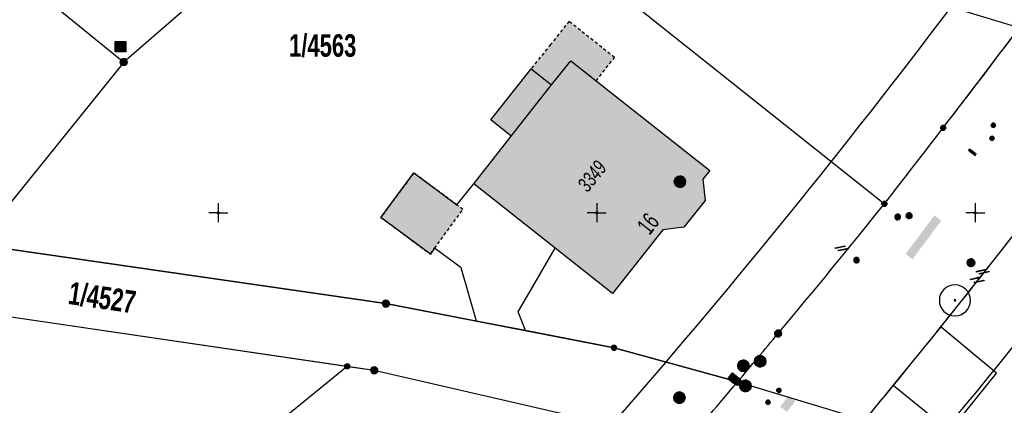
# Model space of a CAD drawing. Header units: metres. Extents: x 2695560 to 2696939, y 1260491 to 1262050.
# Tile 806 of 1005: x 2695913 to 2695978, y 1261587 to 1261613. Entities that reach past the tile are written whole.
import ezdxf

# ---------------------------------------------------------------- set-up
doc = ezdxf.new("R2010")
doc.units = ezdxf.units.M
doc.linetypes.add('AUSGEZOGEN', pattern=[0])
doc.linetypes.add('VERDECKT2_S2', pattern=[0.36, 0.2, -0.16])
for name, color, linetype in [('XR$1$AV_Flächen (EO)', 7, 'AUSGEZOGEN'), ('XR$1$AV_Gebäudeflächen (BB)', 7, 'AUSGEZOGEN'), ('XR$1$AV_Gebäudeflächen (EO)', 7, 'AUSGEZOGEN'), ('XR$1$AV_Grenzpunkte', 7, 'AUSGEZOGEN'), ('XR$1$AV_Grundstück-Nr.', 7, 'AUSGEZOGEN'), ('XR$1$AV_Haus-Nr.', 7, 'AUSGEZOGEN'), ('XR$1$AV_Koordinatennetzpunkte', 7, 'AUSGEZOGEN'), ('XR$1$AV_Linien (BB)', 7, 'AUSGEZOGEN'), ('XR$1$AV_Linien (EO)', 7, 'AUSGEZOGEN'), ('XR$1$AV_Versicherung-Nr.', 7, 'AUSGEZOGEN'), ('XR$1$AW_LK_Schachtdeckel', 24, 'AUSGEZOGEN'), ('XR$1$EW_LK_Knoten', 1, 'AUSGEZOGEN'), ('XR$1$GA_LK_Absperrarmatur', 32, 'AUSGEZOGEN'), ('XR$1$GA_LK_Rohrleitungsteil', 32, 'AUSGEZOGEN'), ('XR$1$GA_LK_Siphon', 32, 'AUSGEZOGEN'), ('XR$1$GR_Baum', 94, 'AUSGEZOGEN'), ('XR$1$Liegenschaftsgrenzen', 7, 'AUSGEZOGEN'), ('XR$1$PFAV', 255, 'AUSGEZOGEN'), ('XR$1$PFAW', 255, 'AUSGEZOGEN'), ('XR$1$PFEW', 255, 'AUSGEZOGEN'), ('XR$1$PFGA', 255, 'AUSGEZOGEN'), ('XR$1$PFWA', 255, 'AUSGEZOGEN'), ('XR$1$PFWFM', 255, 'AUSGEZOGEN'), ('XR$1$RAEW', 8, 'AUSGEZOGEN'), ('XR$1$RP_Abstandslinie', 7, 'AUSGEZOGEN'), ('XR$1$TV_LK_KNOTEN', 92, 'AUSGEZOGEN'), ('XR$1$WA_LK_Absperrarmatur', 171, 'AUSGEZOGEN'), ('XR$1$WA_LK_Hydrant', 171, 'AUSGEZOGEN'), ('XR$1$WA_LK_Rohrleitungsteil', 171, 'AUSGEZOGEN')]:
    doc.layers.add(name, color=color, linetype=linetype)
doc.styles.add('ARIAL', font='arial.ttf')

# ---------------------------------------------------------------- blocks, each defined once
blk = doc.blocks.new('COMPLEXOBJECT_311')
at = {"layer": 'XR$1$AV_Linien (BB)', "color": 7, "linetype": 'AUSGEZOGEN', "transparency": 33554687}
for centre, radius, start, end in [((5584.237, 11906.16), 491.304, 322.28311, 323.2503), ((5574.057, 11910.461), 501.996, 321.88234, 322.6056), ((5586.33, 11907.256), 490.388, 319.99831, 321.29178), ((5570.139, 11918.318), 509.905, 319.74913, 320.21571)]:
    blk.add_arc(centre, radius, start, end, dxfattribs=at)
blk = doc.blocks.new('COMPLEXOBJECT_313')
at = {"layer": 'XR$1$AV_Linien (BB)', "color": 7, "linetype": 'AUSGEZOGEN', "transparency": 33554687}
blk.add_line((5967.71, 11586.32), (5968.14, 11586.84), dxfattribs=at)
blk.add_arc((5513.282, 11962.898), 590.182, 320.417433, 320.637647, dxfattribs=at)
blk = doc.blocks.new('COMPLEXOBJECT_328')
at = {"layer": 'XR$1$AV_Linien (BB)', "color": 7, "linetype": 'AUSGEZOGEN', "transparency": 33554687}
for p, q in [((5966.496, 11616.362), (5965.274, 11617.148)), ((5977.898, 11612.203), (5971.853, 11614.047))]:
    blk.add_line(p, q, dxfattribs=at)
for centre, radius, start, end in [((5982.046, 11644.949), 32.542, 241.45641, 246.93052), ((5981.917, 11644.703), 32.265, 246.96928, 251.82542)]:
    blk.add_arc(centre, radius, start, end, dxfattribs=at)
blk = doc.blocks.new('COMPLEXOBJECT_330')
at = {"layer": 'XR$1$AV_Linien (BB)', "color": 7, "linetype": 'AUSGEZOGEN', "transparency": 33554687}
blk.add_line((5979.19, 11600.68), (5979.614, 11601.233), dxfattribs=at)
blk.add_arc((5575.44, 11911.685), 509.645, 321.22013, 322.39326, dxfattribs=at)
blk = doc.blocks.new('COMPLEXOBJECT_1189')
at = {"layer": 'XR$1$Liegenschaftsgrenzen', "color": 7, "linetype": 'AUSGEZOGEN', "transparency": 33554687}
blk.add_line((5968.14, 11586.84), (5967.71, 11586.32), dxfattribs=at)
for centre, radius, start, end in [((5561.125, 11921.554), 527.009, 322.49297, 322.95069), ((5582.114, 11906.379), 501.12, 320.38327, 322.40827)]:
    blk.add_arc(centre, radius, start, end, dxfattribs=at)
blk = doc.blocks.new('COMPLEXOBJECT_1298')
at = {"layer": 'XR$1$Liegenschaftsgrenzen', "color": 7, "linetype": 'AUSGEZOGEN', "transparency": 33554687}
for centre, radius, start, end in [((5586.33, 11907.256), 490.388, 319.99831, 321.29178), ((5570.139, 11918.318), 509.905, 319.74913, 320.21571)]:
    blk.add_arc(centre, radius, start, end, dxfattribs=at)
blk = doc.blocks.new('COMPLEXOBJECT_1299')
at = {"layer": 'XR$1$Liegenschaftsgrenzen', "color": 7, "linetype": 'AUSGEZOGEN', "transparency": 33554687}
blk.add_line((5983.71, 11620.12), (5983.31, 11619.59), dxfattribs=at)
for centre, radius, start, end in [((5578.699, 11910.357), 498.252, 322.2909, 324.29765), ((5574.057, 11910.461), 501.996, 321.88234, 322.6056)]:
    blk.add_arc(centre, radius, start, end, dxfattribs=at)
blk = doc.blocks.new('BAV15')
at = {"layer": 'XR$1$PFAV', "transparency": 33554687}
blk.add_hatch(color=7, dxfattribs=at).paths.add_polyline_path([(0.5, 0), (0.49, 0.1), (0.46, 0.2), (0.41, 0.29), (0.34, 0.36), (0.26, 0.42), (0.17, 0.47), (0.08, 0.49), (-0.03, 0.5), (-0.13, 0.48), (-0.22, 0.45), (-0.31, 0.4), (-0.38, 0.33), (-0.44, 0.24), (-0.48, 0.15), (-0.5, 0.05), (-0.5, -0.05), (-0.48, -0.15), (-0.44, -0.24), (-0.38, -0.33), (-0.31, -0.4), (-0.22, -0.45), (-0.13, -0.48), (-0.03, -0.5), (0.08, -0.49), (0.17, -0.47), (0.26, -0.42), (0.34, -0.36), (0.41, -0.29), (0.46, -0.2), (0.49, -0.1)])
at = {"color": 7, "transparency": 33554687}
for start, end in [(90, 270), (270, 90)]:
    blk.add_arc((0, 0), 0.5, start, end, dxfattribs=at)
at = {"layer": 'XR$1$PFAV', "transparency": 33554687}
blk.add_circle((0, 0), 0.5, dxfattribs=at)
blk = doc.blocks.new('BAV2041')
at = {"color": 7, "transparency": 33554687}
for p, q in [((-0.05, 0), (-0.5, 0)), ((0, 0.5), (0, 0.05)), ((0.05, 0), (0.5, 0)), ((0, -0.05), (0, -0.5))]:
    blk.add_line(p, q, dxfattribs=at)
blk.add_circle((0, 0), 0.05, dxfattribs=at)
for start, end in [(90, 270), (270, 90)]:
    blk.add_arc((0, 0), 0.05, start, end, dxfattribs=at)
blk = doc.blocks.new('COMPLEXOBJECT_1455')
at = {"layer": 'XR$1$RP_Abstandslinie', "color": 7, "linetype": 'AUSGEZOGEN', "transparency": 33554687}
blk.add_arc((5581.281, 11909.495), 508.251, 320.16795, 324.20285, dxfattribs=at)
blk = doc.blocks.new('COMPLEXOBJECT_1456')
at = {"layer": 'XR$1$RP_Abstandslinie', "color": 7, "linetype": 'AUSGEZOGEN', "transparency": 33554687}
for centre, radius, start, end in [((5581.553, 11909.181), 490.845, 320.18528, 324.21613), ((5580.483, 11910.145), 492.284, 316.15737, 320.17887)]:
    blk.add_arc(centre, radius, start, end, dxfattribs=at)
blk = doc.blocks.new('WBGR1')
at = {"color": 94, "transparency": 33554687}
for radius, start, end in [(1, 90, 270), (1, 270, 90), (0.05, 90, 270), (0.05, 270, 90)]:
    blk.add_arc((0, 0), radius, start, end, dxfattribs=at)
blk = doc.blocks.new('BAW2089')
at = {"layer": 'XR$1$PFAW', "transparency": 33554687}
blk.add_hatch(color=7, dxfattribs=at).paths.add_polyline_path([(-0.5, 0.5), (-0.5, -0.5), (0.5, -0.5), (0.5, 0.5)])
at = {"transparency": 33554687}
blk.add_lwpolyline([(-0.5, 0.5), (0.5, 0.5), (0.5, -0.5), (-0.5, -0.5), (-0.5, 0.5)], close=True, dxfattribs=at)
at = {"layer": 'XR$1$PFAW', "transparency": 33554687}
blk.add_lwpolyline([(-0.5, 0.5), (0.5, 0.5), (0.5, -0.5), (-0.5, -0.5), (-0.5, 0.5)], close=True, dxfattribs=at)
blk = doc.blocks.new('BAW2088')
at = {"layer": 'XR$1$PFAW', "transparency": 33554687}
blk.add_hatch(color=253, dxfattribs=at).paths.add_polyline_path([(0.51, 0), (0.5, 0.101), (0.47, 0.197), (0.421, 0.286), (0.355, 0.362), (0.275, 0.424), (0.184, 0.469), (0.086, 0.494), (-0.015, 0.499), (-0.115, 0.484), (-0.21, 0.449), (-0.296, 0.395), (-0.369, 0.326), (-0.427, 0.243), (-0.467, 0.15), (-0.487, 0.051), (-0.487, -0.051), (-0.467, -0.15), (-0.427, -0.243), (-0.369, -0.326), (-0.296, -0.395), (-0.21, -0.449), (-0.115, -0.484), (-0.015, -0.499), (0.086, -0.494), (0.184, -0.469), (0.275, -0.424), (0.355, -0.362), (0.421, -0.286), (0.47, -0.197), (0.5, -0.101)])
at = {"transparency": 33554687}
for start, end in [(91.19481, 268.80519), (268.80519, 91.19481)]:
    blk.add_arc((0.01, 0), 0.5, start, end, dxfattribs=at)
at = {"layer": 'XR$1$PFAW', "transparency": 33554687}
blk.add_circle((0.01, 0), 0.5, dxfattribs=at)
blk = doc.blocks.new('BAW2082')
at = {"layer": 'XR$1$PFAW', "transparency": 33554687}
blk.add_hatch(color=7, dxfattribs=at).paths.add_polyline_path([(0.509, -0.003), (0.499, 0.098), (0.469, 0.194), (0.42, 0.283), (0.354, 0.359), (0.274, 0.421), (0.183, 0.466), (0.085, 0.491), (-0.016, 0.496), (-0.116, 0.481), (-0.211, 0.446), (-0.297, 0.392), (-0.37, 0.323), (-0.428, 0.24), (-0.468, 0.147), (-0.488, 0.047), (-0.488, -0.054), (-0.468, -0.153), (-0.428, -0.246), (-0.37, -0.329), (-0.297, -0.398), (-0.211, -0.452), (-0.116, -0.487), (-0.016, -0.502), (0.085, -0.497), (0.183, -0.472), (0.274, -0.427), (0.354, -0.366), (0.42, -0.289), (0.469, -0.2), (0.499, -0.104)])
at = {"transparency": 33554687}
for start, end in [(91.19481, 268.80519), (268.80519, 91.19481)]:
    blk.add_arc((0.01, 0), 0.5, start, end, dxfattribs=at)
at = {"layer": 'XR$1$PFAW', "transparency": 33554687}
blk.add_circle((0.009, -0.003), 0.5, dxfattribs=at)
blk = doc.blocks.new('BWA2013')
at = {"true_color": 0x000000, "transparency": 33554687}
blk.add_hatch(color=18, dxfattribs=at).paths.add_polyline_path([(-0.29, -0.41), (0.35, 0.36), (0.29, 0.41), (-0.35, -0.36)])
at = {"transparency": 33554687}
blk.add_lwpolyline([(-0.29, -0.41), (-0.35, -0.36), (0.29, 0.41), (0.35, 0.36), (-0.29, -0.41)], close=True, dxfattribs=at)
blk = doc.blocks.new('BWA2009')
at = {"true_color": 0x000000, "transparency": 33554687}
blk.add_hatch(color=18, dxfattribs=at).paths.add_polyline_path([(0.333, 0), (0.327, 0.067), (0.306, 0.131), (0.274, 0.19), (0.23, 0.242), (0.176, 0.283), (0.116, 0.313), (0.05, 0.329), (-0.017, 0.333), (-0.084, 0.323), (-0.147, 0.299), (-0.204, 0.264), (-0.253, 0.217), (-0.291, 0.162), (-0.318, 0.1), (-0.332, 0.034), (-0.332, -0.034), (-0.318, -0.1), (-0.291, -0.162), (-0.253, -0.217), (-0.204, -0.264), (-0.147, -0.299), (-0.084, -0.323), (-0.017, -0.333), (0.05, -0.329), (0.116, -0.313), (0.176, -0.283), (0.23, -0.242), (0.274, -0.19), (0.306, -0.131), (0.327, -0.067)])
at = {"layer": 'XR$1$PFWA', "transparency": 33554687}
blk.add_hatch(color=7, dxfattribs=at).paths.add_polyline_path([(0.5, 0), (0.49, 0.101), (0.459, 0.197), (0.41, 0.286), (0.344, 0.362), (0.264, 0.424), (0.174, 0.469), (0.076, 0.494), (-0.025, 0.499), (-0.125, 0.484), (-0.22, 0.449), (-0.306, 0.395), (-0.379, 0.326), (-0.437, 0.243), (-0.477, 0.15), (-0.497, 0.051), (-0.497, -0.051), (-0.477, -0.15), (-0.437, -0.243), (-0.379, -0.326), (-0.306, -0.395), (-0.22, -0.449), (-0.125, -0.484), (-0.025, -0.499), (0.076, -0.494), (0.174, -0.469), (0.264, -0.424), (0.344, -0.362), (0.41, -0.286), (0.459, -0.197), (0.49, -0.101)])
at = {"transparency": 33554687}
blk.add_circle((0, 0), 0.333, dxfattribs=at)
for start, end in [(90, 180), (180, 270), (0, 90), (270, 0)]:
    blk.add_arc((0, 0), 0.5, start, end, dxfattribs=at)
at = {"layer": 'XR$1$PFWA', "transparency": 33554687}
blk.add_circle((0, 0), 0.5, dxfattribs=at)
blk = doc.blocks.new('BWA965')
at = {"layer": 'XR$1$PFWA', "transparency": 33554687}
blk.add_hatch(color=7, dxfattribs=at).paths.add_polyline_path([(0, 0.5), (-0.05, 0.5), (-0.1, 0.49), (-0.15, 0.48), (-0.2, 0.46), (-0.24, 0.44), (-0.29, 0.41), (-0.33, 0.38), (-0.36, 0.34), (-0.4, 0.31), (-0.42, 0.26), (-0.45, 0.22), (-0.47, 0.17), (-0.48, 0.13), (-0.49, 0.08), (-0.5, 0.03), (-0.5, -0.03), (-0.49, -0.08), (-0.48, -0.13), (-0.47, -0.17), (-0.45, -0.22), (-0.42, -0.26), (-0.4, -0.31), (-0.36, -0.34), (-0.33, -0.38), (-0.29, -0.41), (-0.24, -0.44), (-0.2, -0.46), (-0.15, -0.48), (-0.1, -0.49), (-0.05, -0.5), (0, -0.5), (0.05, -0.5), (0.1, -0.49), (0.15, -0.48), (0.2, -0.46), (0.24, -0.44), (0.29, -0.41), (0.33, -0.38), (0.36, -0.34), (0.4, -0.31), (0.42, -0.26), (0.45, -0.22), (0.47, -0.17), (0.48, -0.13), (0.49, -0.08), (0.5, -0.03), (0.5, 0.03), (0.49, 0.08), (0.48, 0.13), (0.47, 0.17), (0.45, 0.22), (0.42, 0.26), (0.4, 0.31), (0.36, 0.34), (0.33, 0.38), (0.29, 0.41), (0.24, 0.44), (0.2, 0.46), (0.15, 0.48), (0.1, 0.49), (0.05, 0.5)])
at = {"transparency": 33554687}
blk.add_line((0, 0.5), (0, -0.5), dxfattribs=at)
for start, end in [(90, 270), (270, 90)]:
    blk.add_arc((0, 0), 0.5, start, end, dxfattribs=at)
blk = doc.blocks.new('BGA2013')
at = {"transparency": 33554687}
blk.add_hatch(color=36, dxfattribs=at).paths.add_polyline_path([(-0.29, -0.41), (0.35, 0.36), (0.29, 0.41), (-0.35, -0.36)])
at = {"color": 32, "transparency": 33554687}
blk.add_lwpolyline([(-0.29, -0.41), (-0.35, -0.36), (0.29, 0.41), (0.35, 0.36), (-0.29, -0.41)], close=True, dxfattribs=at)
blk = doc.blocks.new('BGA15')
at = {"layer": 'XR$1$PFGA', "transparency": 33554687}
blk.add_hatch(color=7, dxfattribs=at).paths.add_polyline_path([(0.5, 0), (0.49, 0.1), (0.46, 0.2), (0.41, 0.29), (0.34, 0.36), (0.26, 0.42), (0.17, 0.47), (0.08, 0.49), (-0.03, 0.5), (-0.13, 0.48), (-0.22, 0.45), (-0.31, 0.4), (-0.38, 0.33), (-0.44, 0.24), (-0.48, 0.15), (-0.5, 0.05), (-0.5, -0.05), (-0.48, -0.15), (-0.44, -0.24), (-0.38, -0.33), (-0.31, -0.4), (-0.22, -0.45), (-0.13, -0.48), (-0.03, -0.5), (0.08, -0.49), (0.17, -0.47), (0.26, -0.42), (0.34, -0.36), (0.41, -0.29), (0.46, -0.2), (0.49, -0.1)])
at = {"color": 32, "transparency": 33554687}
for start, end in [(91.1948, 268.8052), (268.8052, 91.1948)]:
    blk.add_arc((0, 0), 0.5, start, end, dxfattribs=at)
at = {"layer": 'XR$1$PFGA', "transparency": 33554687}
blk.add_circle((0, 0), 0.5, dxfattribs=at)
blk = doc.blocks.new('BGA965')
at = {"layer": 'XR$1$PFGA', "transparency": 33554687}
blk.add_hatch(color=7, dxfattribs=at).paths.add_polyline_path([(0.5, 0), (0.49, 0.1), (0.46, 0.2), (0.41, 0.29), (0.34, 0.36), (0.26, 0.42), (0.17, 0.47), (0.08, 0.49), (-0.03, 0.5), (-0.13, 0.48), (-0.22, 0.45), (-0.31, 0.4), (-0.38, 0.33), (-0.44, 0.24), (-0.48, 0.15), (-0.5, 0.05), (-0.5, -0.05), (-0.48, -0.15), (-0.44, -0.24), (-0.38, -0.33), (-0.31, -0.4), (-0.22, -0.45), (-0.13, -0.48), (-0.03, -0.5), (0.08, -0.49), (0.17, -0.47), (0.26, -0.42), (0.34, -0.36), (0.41, -0.29), (0.46, -0.2), (0.49, -0.1)])
at = {"color": 32, "transparency": 33554687}
blk.add_line((0, 0.5), (0, -0.5), dxfattribs=at)
for start, end in [(90, 270), (270, 90)]:
    blk.add_arc((0, 0), 0.5, start, end, dxfattribs=at)
at = {"layer": 'XR$1$PFGA', "transparency": 33554687}
blk.add_circle((0, 0), 0.5, dxfattribs=at)
blk = doc.blocks.new('BEWLP2549_S')
at = {"layer": 'XR$1$PFEW', "transparency": 33554687}
blk.add_hatch(color=7, dxfattribs=at).paths.add_polyline_path([(0.5, 0), (0.49, 0.101), (0.459, 0.197), (0.41, 0.286), (0.344, 0.362), (0.264, 0.424), (0.174, 0.469), (0.076, 0.494), (-0.025, 0.499), (-0.125, 0.484), (-0.22, 0.449), (-0.306, 0.395), (-0.379, 0.326), (-0.437, 0.243), (-0.477, 0.15), (-0.497, 0.051), (-0.497, -0.051), (-0.477, -0.15), (-0.437, -0.243), (-0.379, -0.326), (-0.306, -0.395), (-0.22, -0.449), (-0.125, -0.484), (-0.025, -0.499), (0.076, -0.494), (0.174, -0.469), (0.264, -0.424), (0.344, -0.362), (0.41, -0.286), (0.459, -0.197), (0.49, -0.101)])
at = {"color": 1, "transparency": 33554687}
for p, q in [((0.354, -0.354), (-0.354, 0.354)), ((-0.354, -0.354), (0.354, 0.354))]:
    blk.add_line(p, q, dxfattribs=at)
for start, end in [(91.38095, 268.61905), (268.61905, 91.38095)]:
    blk.add_arc((0, 0), 0.5, start, end, dxfattribs=at)
at = {"layer": 'XR$1$PFEW', "transparency": 33554687}
blk.add_circle((0, 0), 0.5, dxfattribs=at)
blk = doc.blocks.new('BEW957')
at = {"layer": 'XR$1$RAEW', "transparency": 33554687}
blk.add_hatch(color=1, dxfattribs=at).paths.add_polyline_path([(-0.5, 0), (-0.5, -0.05), (-0.49, -0.1), (-0.48, -0.15), (-0.46, -0.2), (-0.44, -0.24), (-0.41, -0.29), (-0.38, -0.33), (-0.34, -0.36), (-0.31, -0.4), (-0.26, -0.42), (-0.22, -0.45), (-0.17, -0.47), (-0.13, -0.48), (-0.08, -0.49), (-0.03, -0.5), (0.03, -0.5), (0.08, -0.49), (0.13, -0.48), (0.17, -0.47), (0.22, -0.45), (0.26, -0.42), (0.31, -0.4), (0.34, -0.36), (0.38, -0.33), (0.41, -0.29), (0.44, -0.24), (0.46, -0.2), (0.48, -0.15), (0.49, -0.1), (0.5, -0.05), (0.5, 0), (0.5, 0.05), (0.49, 0.1), (0.48, 0.15), (0.46, 0.2), (0.44, 0.24), (0.41, 0.29), (0.38, 0.33), (0.34, 0.36), (0.31, 0.4), (0.26, 0.42), (0.22, 0.45), (0.17, 0.47), (0.13, 0.48), (0.08, 0.49), (0.03, 0.5), (-0.03, 0.5), (-0.08, 0.49), (-0.13, 0.48), (-0.17, 0.47), (-0.22, 0.45), (-0.26, 0.42), (-0.31, 0.4), (-0.34, 0.36), (-0.38, 0.33), (-0.41, 0.29), (-0.44, 0.24), (-0.46, 0.2), (-0.48, 0.15), (-0.49, 0.1), (-0.5, 0.05)])
at = {"color": 1, "transparency": 33554687}
for start, end in [(90, 180), (180, 270), (0, 90), (270, 0)]:
    blk.add_arc((0, 0), 0.5, start, end, dxfattribs=at)
at = {"layer": 'XR$1$RAEW', "color": 1, "transparency": 33554687}
blk.add_circle((0, 0), 0.5, dxfattribs=at)
blk = doc.blocks.new('BEWG5')
at = {"transparency": 33554687}
blk.add_hatch(color=1, dxfattribs=at).paths.add_polyline_path([(-0.083375, -0.5), (0.083375, -0.5), (0.083375, 0.5), (-0.083375, 0.5)])
at = {"color": 1, "transparency": 33554687}
blk.add_lwpolyline([(-0.083375, -0.5), (0.083375, -0.5), (0.083375, 0.5), (-0.083375, 0.5), (-0.083375, -0.5)], close=True, dxfattribs=at)
blk = doc.blocks.new('BTV1')
at = {"layer": 'XR$1$PFWFM', "transparency": 33554687}
blk.add_hatch(color=7, dxfattribs=at).paths.add_polyline_path([(-0.5, 0.5), (-0.5, -0.5), (0.5, -0.5), (0.5, 0.5)])
at = {"color": 92, "transparency": 33554687}
for p, q in [((-0.219, 0.321), (-0.219, -0.298)), ((-0.208, -0.05), (0.23, 0.31)), ((-0.159, 0.001), (0.192, -0.283))]:
    blk.add_line(p, q, dxfattribs=at)
blk.add_polyline3d([(-0.5, 0.5, 0.993), (0.5, 0.5, 0.993), (0.5, -0.5, 0.993), (-0.5, -0.5, 0.993)], close=True, dxfattribs=at)

msp = doc.modelspace()

# ---------------------------------------------------------------- hatches: boundary and pattern name
at = {"transparency": 33554687}
for points in [[(2695971.366, 1261597.079), (2695971.822, 1261596.739), (2695973.728, 1261599.293), (2695973.272, 1261599.633)], [(2695963.094, 1261587.007), (2695963.541, 1261586.671), (2695964.077, 1261587.384), (2695963.63, 1261587.72)]]:
    msp.add_hatch(color=7, dxfattribs=at).paths.add_polyline_path(points)
at = {"layer": 'XR$1$AV_Gebäudeflächen (BB)', "true_color": 0xd2d2d2, "transparency": 33554687}
msp.add_hatch(color=254, dxfattribs=at).paths.add_polyline_path([(2695948.223, 1261597.478), (2695952.01, 1261594.489), (2695955.341, 1261598.68), (2695956.726, 1261598.846), (2695958.126, 1261600.62), (2695957.975, 1261602.025), (2695958.427, 1261602.598), (2695950.929, 1261608.515), (2695949.25, 1261609.841), (2695947.987, 1261608.241), (2695946.627, 1261609.315), (2695943.966, 1261605.943), (2695945.323, 1261604.872), (2695942.84, 1261601.726)])
at = {"layer": 'XR$1$AV_Gebäudeflächen (EO)', "true_color": 0xebebeb, "transparency": 33554687}
for points in [[(2695947.987, 1261608.241), (2695949.25, 1261609.841), (2695950.929, 1261608.515), (2695952.142, 1261610.052), (2695949.137, 1261612.443), (2695947.921, 1261610.907), (2695946.627, 1261609.315)], [(2695936.707, 1261599.505), (2695939.981, 1261597.084), (2695940.255, 1261597.46), (2695942.129, 1261600.032), (2695941.734, 1261600.324), (2695938.876, 1261602.438)]]:
    msp.add_hatch(color=7, dxfattribs=at).paths.add_polyline_path(points)

# ---------------------------------------------------------------- linework, layer by layer
at = {"layer": 'XR$1$AV_Flächen (EO)', "color": 7, "linetype": 'AUSGEZOGEN', "transparency": 33554687}
msp.add_line((2695946.627, 1261609.315), (2695947.987, 1261608.241), dxfattribs=at)
at = {"layer": 'XR$1$AV_Flächen (EO)', "color": 7, "linetype": 'VERDECKT2_S2', "transparency": 33554687}
msp.add_lwpolyline([(2695950.929, 1261608.515), (2695952.142, 1261610.052), (2695949.137, 1261612.443), (2695947.921, 1261610.907), (2695946.627, 1261609.315)], dxfattribs=at)
at = {"layer": 'XR$1$AV_Flächen (EO)', "color": 7, "linetype": 'AUSGEZOGEN', "transparency": 33554687}
msp.add_lwpolyline([(2695947.987, 1261608.241), (2695949.25, 1261609.841), (2695950.929, 1261608.515)], dxfattribs=at)
at = {"layer": 'XR$1$AV_Flächen (EO)', "color": 7, "linetype": 'VERDECKT2_S2', "transparency": 33554687}
msp.add_lwpolyline([(2695936.707, 1261599.505), (2695939.981, 1261597.084), (2695940.255, 1261597.46), (2695942.129, 1261600.032), (2695941.734, 1261600.324), (2695938.876, 1261602.438), (2695936.707, 1261599.505)], close=True, dxfattribs=at)
at = {"layer": 'XR$1$AV_Linien (BB)', "color": 7, "linetype": 'AUSGEZOGEN', "transparency": 33554687}
for p, q in [((2695948.223, 1261597.478), (2695942.84, 1261601.726)), ((2695946.262, 1261592.029), (2695943.036, 1261592.652))]:
    msp.add_line(p, q, dxfattribs=at)
for points in [[(2695942.84, 1261601.726), (2695945.323, 1261604.872), (2695943.966, 1261605.943), (2695946.627, 1261609.315), (2695947.987, 1261608.241), (2695949.25, 1261609.841), (2695950.929, 1261608.515), (2695958.427, 1261602.598), (2695957.975, 1261602.025), (2695958.126, 1261600.62), (2695956.726, 1261598.846), (2695955.341, 1261598.68), (2695952.01, 1261594.489), (2695948.223, 1261597.478)], [(2695943.036, 1261592.652), (2695942.021, 1261596.173), (2695940.255, 1261597.46), (2695939.981, 1261597.084), (2695936.707, 1261599.505), (2695938.876, 1261602.438), (2695941.734, 1261600.324), (2695942.84, 1261601.726)], [(2695943.036, 1261592.652), (2695937.04, 1261593.81), (2695910.02, 1261597.72), (2695897.81, 1261599.53), (2695894.83, 1261599.854)], [(2695946.262, 1261592.029), (2695945.767, 1261593.277), (2695948.223, 1261597.478)], [(2695900.76, 1261594.64), (2695935.155, 1261589.574), (2695936.27, 1261589.41), (2695950.88, 1261586.06), (2695954.728, 1261584.872)], [(2695960.28, 1261588.66), (2695952.11, 1261590.9), (2695946.262, 1261592.029)], [(2695973.708, 1261592.289), (2695977.375, 1261589.249), (2695974.264, 1261585.389), (2695970.552, 1261588.401)]]:
    msp.add_lwpolyline(points, dxfattribs=at)
msp.add_arc((2695592.038, 1261898.877), 489.559, 320.63974, 321.22582, dxfattribs=at)
at = {"layer": 'XR$1$AV_Linien (EO)', "color": 7, "linetype": 'AUSGEZOGEN', "transparency": 33554687}
msp.add_line((2695945.323, 1261604.872), (2695947.987, 1261608.241), dxfattribs=at)
at = {"layer": 'XR$1$Liegenschaftsgrenzen', "color": 7, "linetype": 'AUSGEZOGEN', "transparency": 33554687}
for p, q in [((2695938.13, 1261625.68), (2695919.724, 1261609.753)), ((2695905.98, 1261620.908), (2695919.724, 1261609.753)), ((2695919.724, 1261609.753), (2695910.02, 1261597.72)), ((2695900.76, 1261594.64), (2695934.484, 1261589.673)), ((2695960.28, 1261588.66), (2695968.68, 1261586.13))]:
    msp.add_line(p, q, dxfattribs=at)
for points in [[(2695938.13, 1261625.68), (2695945.88, 1261619.55), (2695969.97, 1261600.4)], [(2695910.02, 1261597.72), (2695937.04, 1261593.81), (2695952.11, 1261590.9), (2695960.28, 1261588.66)], [(2695933.914, 1261559.838), (2695919.537, 1261577.52), (2695934.484, 1261589.673)], [(2695934.484, 1261589.673), (2695936.27, 1261589.41), (2695950.88, 1261586.06), (2695956.58, 1261584.3)]]:
    msp.add_lwpolyline(points, dxfattribs=at)
msp.add_arc((2695559.389, 1261925.115), 523.369, 319.36826, 319.99428, dxfattribs=at)

# ---------------------------------------------------------------- block references
at = {"layer": 'XR$1$AV_Grenzpunkte', "color": 7, "linetype": 'AUSGEZOGEN', "lineweight": -3, "transparency": 33554687}
for p, xscale, yscale in [((2695919.724, 1261609.753), 0.4549999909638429, 0.4549999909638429), ((2695973.85, 1261605.41), 0.3249999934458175, 0.3249999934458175), ((2695969.97, 1261600.4), 0.3249999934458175, 0.3249999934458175), ((2695937.04, 1261593.81), 0.4549999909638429, 0.4549999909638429), ((2695962.95, 1261591.84), 0.4549999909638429, 0.4549999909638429), ((2695952.11, 1261590.9), 0.3249999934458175, 0.3249999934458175), ((2695934.484, 1261589.673), 0.3249999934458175, 0.3249999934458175), ((2695936.27, 1261589.41), 0.4549999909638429, 0.4549999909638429), ((2695960.28, 1261588.66), 0.4549999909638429, 0.4549999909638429)]:
    msp.add_blockref('BAV15', p, dxfattribs=dict(at, xscale=xscale, yscale=yscale))
at = {"layer": 'XR$1$AV_Koordinatennetzpunkte', "color": 7, "linetype": 'AUSGEZOGEN', "lineweight": -3, "transparency": 33554687, "xscale": 1.25, "yscale": 1.25}
for p in [(2695925.97, 1261599.81), (2695950.97, 1261599.81), (2695975.97, 1261599.81)]:
    msp.add_blockref('BAV2041', p, dxfattribs=at)
at = {"layer": 'XR$1$AV_Linien (BB)', "color": 7, "linetype": 'AUSGEZOGEN', "lineweight": -3, "transparency": 33554687}
for name in ['COMPLEXOBJECT_328', 'COMPLEXOBJECT_311', 'COMPLEXOBJECT_330', 'COMPLEXOBJECT_313']:
    msp.add_blockref(name, (2690000.97, 1249999.81), dxfattribs=at)
at = {"layer": 'XR$1$AW_LK_Schachtdeckel', "color": 24, "linetype": 'AUSGEZOGEN', "lineweight": -3, "transparency": 33554687, "xscale": 0.7499999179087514, "yscale": 0.7499999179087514}
for p in [(2695956.458, 1261601.856), (2695956.42, 1261587.605)]:
    msp.add_blockref('BAW2082', p, dxfattribs=at)
at = {"layer": 'XR$1$AW_LK_Schachtdeckel', "color": 24, "linetype": 'AUSGEZOGEN', "lineweight": -3, "transparency": 33554687}
for name, p, xscale, yscale, rotation in [('BAW2089', (2695959.976, 1261588.888), 0.5000000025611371, 0.5000000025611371, 50.17821019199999), ('BAW2088', (2695960.791, 1261588.375), 0.7578193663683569, 0.7578193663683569, 50.643683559)]:
    msp.add_blockref(name, p, dxfattribs=dict(at, xscale=xscale, yscale=yscale, rotation=rotation))
at = {"layer": 'XR$1$EW_LK_Knoten', "color": 1, "linetype": 'AUSGEZOGEN', "lineweight": -3, "transparency": 33554687, "xscale": 0.2749999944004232, "yscale": 0.2749999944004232}
for p in [(2695977.158, 1261605.584), (2695977.079, 1261604.716), (2695963, 1261588.081), (2695962.277, 1261587.306)]:
    msp.add_blockref('BEW957', p, dxfattribs=at)
at = {"layer": 'XR$1$EW_LK_Knoten', "color": 1, "linetype": 'AUSGEZOGEN', "lineweight": -3, "transparency": 33554687}
for name, p, xscale, yscale, rotation in [('BEWG5', (2695975.776, 1261603.796), 0.5499999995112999, 0.5499999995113, 52.30800000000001), ('BEWLP2549_S', (2695960.656, 1261589.708), 0.7499999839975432, 0.7499999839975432, 5.491799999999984)]:
    msp.add_blockref(name, p, dxfattribs=dict(at, xscale=xscale, yscale=yscale, rotation=rotation))
at = {"layer": 'XR$1$GA_LK_Absperrarmatur', "color": 32, "linetype": 'AUSGEZOGEN', "lineweight": -3, "transparency": 33554687, "xscale": 0.3749999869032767, "yscale": 0.3749999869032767, "rotation": 322.7895}
msp.add_blockref('BGA965', (2695971.599, 1261599.615), dxfattribs=at)
at = {"layer": 'XR$1$GA_LK_Rohrleitungsteil', "color": 32, "linetype": 'AUSGEZOGEN', "lineweight": -3, "transparency": 33554687, "yscale": 0.6499999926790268}
for p, xscale, rotation in [((2695976.369, 1261595.993), 0.6499999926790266, 322.7922), ((2695976.555, 1261595.852), 0.6499999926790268, 322.7913)]:
    msp.add_blockref('BGA2013', p, dxfattribs=dict(at, xscale=xscale, rotation=rotation))
at = {"layer": 'XR$1$GA_LK_Siphon', "color": 32, "linetype": 'AUSGEZOGEN', "lineweight": -3, "transparency": 33554687, "xscale": 0.4999999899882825, "yscale": 0.4999999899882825, "rotation": 322.7913}
msp.add_blockref('BGA15', (2695975.685, 1261596.513), dxfattribs=at)
at = {"layer": 'XR$1$GR_Baum', "color": 94, "linetype": 'AUSGEZOGEN', "lineweight": -3, "transparency": 33554687, "xscale": 1.027451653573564, "yscale": 1.027451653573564}
msp.add_blockref('WBGR1', (2695974.625, 1261594.026), dxfattribs=at)
at = {"layer": 'XR$1$Liegenschaftsgrenzen', "color": 7, "linetype": 'AUSGEZOGEN', "lineweight": -3, "transparency": 33554687}
for name in ['COMPLEXOBJECT_1299', 'COMPLEXOBJECT_1189', 'COMPLEXOBJECT_1298']:
    msp.add_blockref(name, (2690000.97, 1249999.81), dxfattribs=at)
at = {"layer": 'XR$1$RP_Abstandslinie', "color": 7, "linetype": 'AUSGEZOGEN', "lineweight": -3, "transparency": 33554687}
for name in ['COMPLEXOBJECT_1456', 'COMPLEXOBJECT_1455']:
    msp.add_blockref(name, (2690000.97, 1249999.81), dxfattribs=at)
at = {"layer": 'XR$1$TV_LK_KNOTEN', "color": 92, "linetype": 'AUSGEZOGEN', "lineweight": -3, "transparency": 33554687, "xscale": 0.7000000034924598, "yscale": 0.7000000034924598}
msp.add_blockref('BTV1', (2695919.518, 1261610.769), dxfattribs=at)
at = {"layer": 'XR$1$WA_LK_Absperrarmatur', "color": 171, "linetype": 'AUSGEZOGEN', "lineweight": -3, "transparency": 33554687, "yscale": 0.3749999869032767}
for p, xscale, rotation in [((2695970.844, 1261599.529), 0.3749999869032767, 321.663330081), ((2695968.125, 1261596.679), 0.3749999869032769, 141.365234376)]:
    msp.add_blockref('BWA965', p, dxfattribs=dict(at, xscale=xscale, rotation=rotation))
at = {"layer": 'XR$1$WA_LK_Hydrant', "color": 171, "linetype": 'AUSGEZOGEN', "lineweight": -3, "transparency": 33554687, "xscale": 0.7499999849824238, "yscale": 0.7499999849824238, "rotation": 142.732452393}
msp.add_blockref('BWA2009', (2695961.759, 1261590.003), dxfattribs=at)
at = {"layer": 'XR$1$WA_LK_Rohrleitungsteil', "color": 171, "linetype": 'AUSGEZOGEN', "lineweight": -3, "transparency": 33554687}
for p, xscale, yscale, rotation in [((2695967.048, 1261597.54), 0.6499999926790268, 0.649999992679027, 141.365722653), ((2695967.254, 1261597.375), 0.6499999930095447, 0.6499999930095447, 141.365234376), ((2695975.968, 1261595.477), 0.6499999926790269, 0.6499999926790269, 321.665039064), ((2695976.231, 1261595.269), 0.6499999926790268, 0.6499999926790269, 321.665527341)]:
    msp.add_blockref('BWA2013', p, dxfattribs=dict(at, xscale=xscale, yscale=yscale, rotation=rotation))

# ---------------------------------------------------------------- texts
at = {"layer": 'XR$1$AV_Grundstück-Nr.', "color": 7, "transparency": 33554687, "insert": (2695932.868, 1261610.825), "char_height": 1.48491, "width": 4.98214, "attachment_point": 5, "style": 'ARIAL'}
msp.add_mtext('\\A1;{\\fArial|i0|b1;\\H1.484908;\\W0.700000;\\C7;1/4563}\\P', dxfattribs=at)
at = {"layer": 'XR$1$AV_Grundstück-Nr.', "color": 7, "transparency": 33554687, "insert": (2695918.303, 1261594.19), "char_height": 1.48491, "width": 4.98214, "attachment_point": 5, "rotation": 351.6957, "style": 'ARIAL'}
msp.add_mtext('\\A1;{\\fArial|i0|b1;\\H1.484908;\\W0.700000;\\C7;1/4527}\\P', dxfattribs=at)
at = {"layer": 'XR$1$AV_Haus-Nr.', "color": 7, "transparency": 33554687, "insert": (2695954.824, 1261598.715), "char_height": 1.1621, "width": 1.59081, "attachment_point": 8, "rotation": 51.7194, "style": 'ARIAL'}
msp.add_mtext('\\W0.64;16', dxfattribs=at)
at = {"layer": 'XR$1$AV_Versicherung-Nr.', "color": 7, "transparency": 33554687, "insert": (2695950.654, 1261602.222), "char_height": 0.96842, "width": 2.46457, "attachment_point": 5, "rotation": 51.5223, "style": 'ARIAL'}
msp.add_mtext('\\A1;{\\fArial|i1|b0;\\H0.968418;\\W0.700000;\\C7;3349}\\P', dxfattribs=at)

doc.saveas('drawing.dxf')
